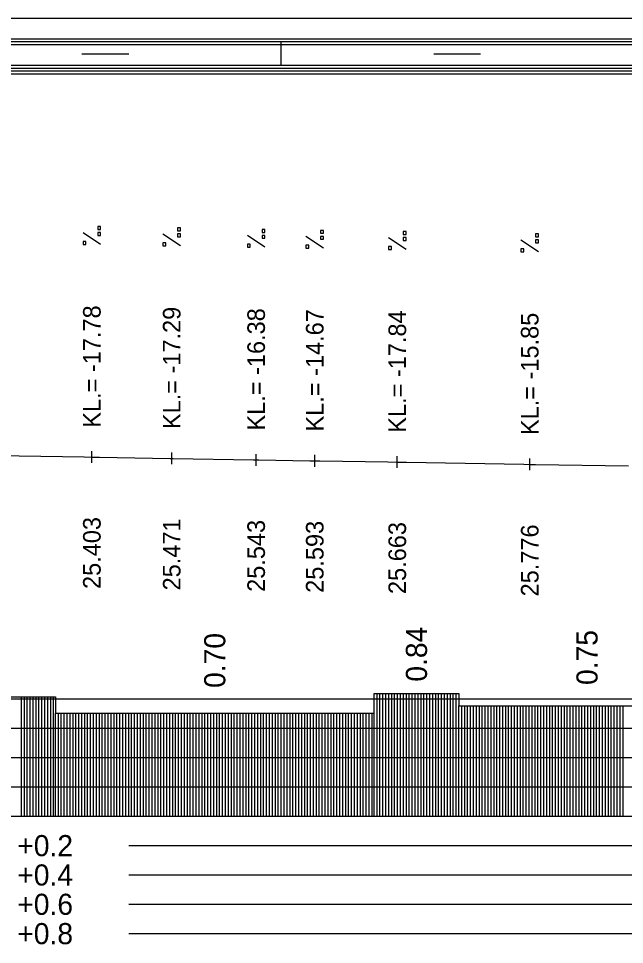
# Model space of a CAD drawing. Extents: x 2 to 10148, y 0 to 380.
# Drawn here: x 2832.6 to 2884.3, y 301.1 to 380 of the extents above; entities that cross this region are included whole.
import ezdxf

# ---------------------------------------------------------------- set-up
doc = ezdxf.new("R2010")
doc.units = 0
for name, color, linetype in [('NIVELETA_CARA', 7, 'Continuous'), ('NIVELETA_TEXT', 7, 'Continuous'), ('RAM', 7, 'Continuous'), ('ZRYCHL_CARA_C', 7, 'Continuous'), ('ZRYCHL_RASTR', 7, 'Continuous'), ('ZRYCHL_TEXT', 7, 'Continuous')]:
    doc.layers.add(name, color=color, linetype=linetype)

msp = doc.modelspace()

# ---------------------------------------------------------------- linework, layer by layer
at = {"layer": 'NIVELETA_CARA'}
for p, q in [((2829.23, 342.77), (2838.189, 342.635)), ((2838.189, 342.635), (2838.855, 342.625)), ((2838.855, 342.125), (2838.855, 343.125)), ((2838.855, 342.625), (2839.521, 342.613)), ((2839.521, 342.613), (2845.541, 342.506)), ((2845.662, 342.004), (2845.662, 343.004)), ((2852.862, 341.88), (2852.862, 342.88)), ((2857.856, 341.798), (2857.856, 342.798)), ((2864.892, 341.695), (2864.892, 342.695)), ((2845.541, 342.506), (2845.662, 342.504)), ((2845.662, 342.504), (2845.783, 342.502)), ((2845.783, 342.502), (2852.634, 342.383)), ((2852.634, 342.383), (2852.862, 342.38)), ((2852.862, 342.38), (2853.09, 342.376)), ((2853.09, 342.376), (2857.428, 342.305)), ((2857.428, 342.305), (2857.856, 342.298)), ((2857.856, 342.298), (2858.284, 342.291)), ((2858.284, 342.291), (2864.098, 342.206)), ((2864.098, 342.206), (2864.892, 342.195)), ((2864.892, 342.195), (2865.685, 342.18)), ((2865.685, 342.18), (2875.686, 342.002)), ((2875.686, 342.002), (2876.185, 341.993)), ((2876.185, 341.493), (2876.185, 342.493)), ((2876.185, 341.993), (2876.684, 341.985)), ((2876.684, 341.985), (2884.61, 341.86))]:
    msp.add_line(p, q, dxfattribs=at)
at = {"layer": 'NIVELETA_TEXT'}
for p, q in [((2839.603, 362.268), (2839.356, 362.268)), ((2839.356, 362.268), (2839.356, 362.025)), ((2839.603, 362.021), (2839.603, 362.268)), ((2839.602, 360.752), (2838.108, 361.743)), ((2839.356, 362.025), (2839.36, 362.021)), ((2839.356, 362.021), (2839.603, 362.021)), ((2839.603, 361.757), (2839.356, 361.757)), ((2839.356, 361.757), (2839.356, 361.514)), ((2839.356, 361.514), (2839.36, 361.509)), ((2839.356, 361.509), (2839.603, 361.509)), ((2839.603, 361.509), (2839.603, 361.757)), ((2846.409, 360.631), (2844.915, 361.622)), ((2846.41, 362.147), (2846.162, 362.147)), ((2846.162, 362.147), (2846.162, 361.904)), ((2846.162, 361.904), (2846.167, 361.9)), ((2846.162, 361.9), (2846.41, 361.9)), ((2846.41, 361.636), (2846.162, 361.636)), ((2846.162, 361.636), (2846.162, 361.393)), ((2846.41, 361.9), (2846.41, 362.147)), ((2846.41, 361.388), (2846.41, 361.636)), ((2853.609, 360.507), (2852.115, 361.497)), ((2853.61, 362.023), (2853.362, 362.023)), ((2853.362, 362.023), (2853.362, 361.78)), ((2853.362, 361.78), (2853.367, 361.775)), ((2853.362, 361.775), (2853.61, 361.775)), ((2853.61, 361.512), (2853.362, 361.512)), ((2853.362, 361.512), (2853.362, 361.269)), ((2853.61, 361.775), (2853.61, 362.023)), ((2853.61, 361.264), (2853.61, 361.512)), ((2858.604, 361.941), (2858.356, 361.941)), ((2858.356, 361.941), (2858.356, 361.698)), ((2858.356, 361.698), (2858.361, 361.693)), ((2858.356, 361.693), (2858.604, 361.693)), ((2858.604, 361.693), (2858.604, 361.941)), ((2865.639, 361.838), (2865.392, 361.838)), ((2865.392, 361.838), (2865.392, 361.595)), ((2865.392, 361.595), (2865.397, 361.59)), ((2865.392, 361.59), (2865.639, 361.59)), ((2865.639, 361.59), (2865.639, 361.838)), ((2876.933, 361.636), (2876.685, 361.636)), ((2876.685, 361.636), (2876.685, 361.393)), ((2876.933, 361.389), (2876.933, 361.636)), ((2838.356, 361), (2838.108, 361)), ((2838.108, 361), (2838.108, 360.757)), ((2838.108, 360.757), (2838.113, 360.752)), ((2838.108, 360.752), (2838.356, 360.752)), ((2838.356, 360.752), (2838.356, 361)), ((2845.162, 360.879), (2844.915, 360.879)), ((2844.915, 360.879), (2844.915, 360.636)), ((2845.162, 360.631), (2845.162, 360.879)), ((2846.162, 361.393), (2846.167, 361.388)), ((2846.162, 361.388), (2846.41, 361.388)), ((2852.362, 360.754), (2852.115, 360.754)), ((2852.115, 360.754), (2852.115, 360.511)), ((2852.362, 360.507), (2852.362, 360.754)), ((2853.362, 361.269), (2853.367, 361.264)), ((2853.362, 361.264), (2853.61, 361.264)), ((2858.603, 360.425), (2857.109, 361.416)), ((2858.604, 361.43), (2858.356, 361.43)), ((2858.356, 361.43), (2858.356, 361.187)), ((2858.356, 361.187), (2858.361, 361.182)), ((2858.356, 361.182), (2858.604, 361.182)), ((2858.604, 361.182), (2858.604, 361.43)), ((2865.638, 360.322), (2864.144, 361.312)), ((2865.639, 361.327), (2865.392, 361.327)), ((2865.392, 361.327), (2865.392, 361.084)), ((2865.392, 361.084), (2865.397, 361.079)), ((2865.392, 361.079), (2865.639, 361.079)), ((2865.639, 361.079), (2865.639, 361.327)), ((2876.932, 360.12), (2875.438, 361.111)), ((2876.685, 361.393), (2876.69, 361.389)), ((2876.685, 361.389), (2876.933, 361.389)), ((2876.933, 361.125), (2876.685, 361.125)), ((2876.685, 361.125), (2876.685, 360.882)), ((2876.685, 360.882), (2876.69, 360.877)), ((2876.685, 360.877), (2876.933, 360.877)), ((2876.933, 360.877), (2876.933, 361.125)), ((2844.915, 360.636), (2844.92, 360.631)), ((2844.915, 360.631), (2845.162, 360.631)), ((2852.115, 360.511), (2852.12, 360.507)), ((2852.115, 360.507), (2852.362, 360.507)), ((2857.356, 360.672), (2857.109, 360.672)), ((2857.109, 360.672), (2857.109, 360.43)), ((2857.109, 360.43), (2857.114, 360.425)), ((2857.109, 360.425), (2857.356, 360.425)), ((2857.356, 360.425), (2857.356, 360.672)), ((2864.392, 360.569), (2864.144, 360.569)), ((2864.144, 360.569), (2864.144, 360.326)), ((2864.144, 360.326), (2864.149, 360.322)), ((2864.144, 360.322), (2864.392, 360.322)), ((2864.392, 360.322), (2864.392, 360.569)), ((2875.685, 360.368), (2875.438, 360.368)), ((2875.438, 360.368), (2875.438, 360.125)), ((2875.438, 360.125), (2875.443, 360.12)), ((2875.438, 360.12), (2875.685, 360.12)), ((2875.685, 360.12), (2875.685, 360.368))]:
    msp.add_line(p, q, dxfattribs=at)
at = {"layer": 'RAM'}
for p, q in [((3155.543, 380), (2328.7, 380)), ((3155.543, 378.25), (2328.7, 378.25)), ((3155.543, 378), (2328.7, 378)), ((3155.543, 377.75), (2328.7, 377.75)), ((2855, 376), (2855, 378)), ((2838, 377), (2842, 377)), ((2868, 377), (2872, 377)), ((3155.543, 376), (2328.7, 376)), ((3155.543, 375.75), (2328.7, 375.75)), ((3155.543, 375.5), (2328.7, 375.5)), ((3155.543, 375.25), (2328.7, 375.25))]:
    msp.add_line(p, q, dxfattribs=at)
at = {"layer": 'ZRYCHL_CARA_C'}
for p, q in [((2821.849, 322.175), (2835.748, 322.175)), ((2832.849, 312), (2832.849, 322.175)), ((2833.099, 312), (2833.099, 322.175)), ((2833.349, 312), (2833.349, 322.175)), ((2833.599, 312), (2833.599, 322.175)), ((2833.849, 312), (2833.849, 322.175)), ((2834.099, 312), (2834.099, 322.175)), ((2834.349, 312), (2834.349, 322.175)), ((2834.599, 312), (2834.599, 322.175)), ((2834.849, 312), (2834.849, 322.175)), ((2835.099, 312), (2835.099, 322.175)), ((2835.349, 312), (2835.349, 322.175)), ((2835.599, 312), (2835.599, 322.175)), ((2835.748, 322.175), (2835.748, 320.787)), ((2862.918, 312), (2862.918, 322.476)), ((2862.918, 320.787), (2862.918, 322.476)), ((2862.918, 322.476), (2870.139, 322.476)), ((2863.168, 312), (2863.168, 322.476)), ((2863.418, 312), (2863.418, 322.476)), ((2863.668, 312), (2863.668, 322.476)), ((2863.918, 312), (2863.918, 322.476)), ((2864.168, 312), (2864.168, 322.476)), ((2864.418, 312), (2864.418, 322.476)), ((2864.668, 312), (2864.668, 322.476)), ((2864.918, 312), (2864.918, 322.476)), ((2865.168, 312), (2865.168, 322.476)), ((2865.418, 312), (2865.418, 322.476)), ((2865.668, 312), (2865.668, 322.476)), ((2865.918, 312), (2865.918, 322.476)), ((2866.168, 312), (2866.168, 322.476)), ((2866.418, 312), (2866.418, 322.476)), ((2866.668, 312), (2866.668, 322.476)), ((2866.918, 312), (2866.918, 322.476)), ((2867.168, 312), (2867.168, 322.476)), ((2867.418, 312), (2867.418, 322.476)), ((2867.668, 312), (2867.668, 322.476)), ((2867.918, 312), (2867.918, 322.476)), ((2868.168, 312), (2868.168, 322.476)), ((2868.418, 312), (2868.418, 322.476)), ((2868.668, 312), (2868.668, 322.476)), ((2868.918, 312), (2868.918, 322.476)), ((2869.168, 312), (2869.168, 322.476)), ((2869.418, 312), (2869.418, 322.476)), ((2869.668, 312), (2869.668, 322.476)), ((2869.918, 312), (2869.918, 322.476)), ((2870.139, 322.476), (2870.139, 321.423)), ((2870.139, 312), (2870.139, 321.423)), ((2870.139, 321.423), (2891.996, 321.423)), ((2870.389, 312), (2870.389, 321.423)), ((2870.639, 312), (2870.639, 321.423)), ((2870.889, 312), (2870.889, 321.423)), ((2871.139, 312), (2871.139, 321.423)), ((2871.389, 312), (2871.389, 321.423)), ((2871.639, 312), (2871.639, 321.423)), ((2871.889, 312), (2871.889, 321.423)), ((2872.139, 312), (2872.139, 321.423)), ((2872.389, 312), (2872.389, 321.423)), ((2872.639, 312), (2872.639, 321.423)), ((2872.889, 312), (2872.889, 321.423)), ((2873.139, 312), (2873.139, 321.423)), ((2873.389, 312), (2873.389, 321.423)), ((2873.639, 312), (2873.639, 321.423)), ((2873.889, 312), (2873.889, 321.423)), ((2874.139, 312), (2874.139, 321.423)), ((2874.389, 312), (2874.389, 321.423)), ((2874.639, 312), (2874.639, 321.423)), ((2874.889, 312), (2874.889, 321.423)), ((2875.139, 312), (2875.139, 321.423)), ((2875.389, 312), (2875.389, 321.423)), ((2875.639, 312), (2875.639, 321.423)), ((2875.889, 312), (2875.889, 321.423)), ((2876.139, 312), (2876.139, 321.423)), ((2876.389, 312), (2876.389, 321.423)), ((2876.639, 312), (2876.639, 321.423)), ((2876.889, 312), (2876.889, 321.423)), ((2877.139, 312), (2877.139, 321.423)), ((2877.389, 312), (2877.389, 321.423)), ((2877.639, 312), (2877.639, 321.423)), ((2877.889, 312), (2877.889, 321.423)), ((2878.139, 312), (2878.139, 321.423)), ((2878.389, 312), (2878.389, 321.423)), ((2878.639, 312), (2878.639, 321.423)), ((2878.889, 312), (2878.889, 321.423)), ((2879.139, 312), (2879.139, 321.423)), ((2879.389, 312), (2879.389, 321.423)), ((2879.639, 312), (2879.639, 321.423)), ((2879.889, 312), (2879.889, 321.423)), ((2880.139, 312), (2880.139, 321.423)), ((2880.389, 312), (2880.389, 321.423)), ((2880.639, 312), (2880.639, 321.423)), ((2880.889, 312), (2880.889, 321.423)), ((2881.139, 312), (2881.139, 321.423)), ((2881.389, 312), (2881.389, 321.423)), ((2881.639, 312), (2881.639, 321.423)), ((2881.889, 312), (2881.889, 321.423)), ((2882.139, 312), (2882.139, 321.423)), ((2882.389, 312), (2882.389, 321.423)), ((2882.639, 312), (2882.639, 321.423)), ((2882.889, 312), (2882.889, 321.423)), ((2883.139, 312), (2883.139, 321.423)), ((2883.389, 312), (2883.389, 321.423)), ((2883.639, 312), (2883.639, 321.423)), ((2883.889, 312), (2883.889, 321.423)), ((2884.139, 312), (2884.139, 321.423)), ((2835.748, 312), (2835.748, 320.787)), ((2835.748, 320.787), (2862.918, 320.787)), ((2835.998, 312), (2835.998, 320.787)), ((2836.248, 312), (2836.248, 320.787)), ((2836.498, 312), (2836.498, 320.787)), ((2836.748, 312), (2836.748, 320.787)), ((2836.998, 312), (2836.998, 320.787)), ((2837.248, 312), (2837.248, 320.787)), ((2837.498, 312), (2837.498, 320.787)), ((2837.748, 312), (2837.748, 320.787)), ((2837.998, 312), (2837.998, 320.787)), ((2838.248, 312), (2838.248, 320.787)), ((2838.498, 312), (2838.498, 320.787)), ((2838.748, 312), (2838.748, 320.787)), ((2838.998, 312), (2838.998, 320.787)), ((2839.248, 312), (2839.248, 320.787)), ((2839.498, 312), (2839.498, 320.787)), ((2839.748, 312), (2839.748, 320.787)), ((2839.998, 312), (2839.998, 320.787)), ((2840.248, 312), (2840.248, 320.787)), ((2840.498, 312), (2840.498, 320.787)), ((2840.748, 312), (2840.748, 320.787)), ((2840.998, 312), (2840.998, 320.787)), ((2841.248, 312), (2841.248, 320.787)), ((2841.498, 312), (2841.498, 320.787)), ((2841.748, 312), (2841.748, 320.787)), ((2841.998, 312), (2841.998, 320.787)), ((2842.248, 312), (2842.248, 320.787)), ((2842.498, 312), (2842.498, 320.787)), ((2842.748, 312), (2842.748, 320.787)), ((2842.998, 312), (2842.998, 320.787)), ((2843.248, 312), (2843.248, 320.787)), ((2843.498, 312), (2843.498, 320.787)), ((2843.748, 312), (2843.748, 320.787)), ((2843.998, 312), (2843.998, 320.787)), ((2844.248, 312), (2844.248, 320.787)), ((2844.498, 312), (2844.498, 320.787)), ((2844.748, 312), (2844.748, 320.787)), ((2844.998, 312), (2844.998, 320.787)), ((2845.248, 312), (2845.248, 320.787)), ((2845.498, 312), (2845.498, 320.787)), ((2845.748, 312), (2845.748, 320.787)), ((2845.998, 312), (2845.998, 320.787)), ((2846.248, 312), (2846.248, 320.787)), ((2846.498, 312), (2846.498, 320.787)), ((2846.748, 312), (2846.748, 320.787)), ((2846.998, 312), (2846.998, 320.787)), ((2847.248, 312), (2847.248, 320.787)), ((2847.498, 312), (2847.498, 320.787)), ((2847.748, 312), (2847.748, 320.787)), ((2847.998, 312), (2847.998, 320.787)), ((2848.248, 312), (2848.248, 320.787)), ((2848.498, 312), (2848.498, 320.787)), ((2848.748, 312), (2848.748, 320.787)), ((2848.998, 312), (2848.998, 320.787)), ((2849.248, 312), (2849.248, 320.787)), ((2849.498, 312), (2849.498, 320.787)), ((2849.748, 312), (2849.748, 320.787)), ((2849.998, 312), (2849.998, 320.787)), ((2850.248, 312), (2850.248, 320.787)), ((2850.498, 312), (2850.498, 320.787)), ((2850.748, 312), (2850.748, 320.787)), ((2850.998, 312), (2850.998, 320.787)), ((2851.248, 312), (2851.248, 320.787)), ((2851.498, 312), (2851.498, 320.787)), ((2851.748, 312), (2851.748, 320.787)), ((2851.998, 312), (2851.998, 320.787)), ((2852.248, 312), (2852.248, 320.787)), ((2852.498, 312), (2852.498, 320.787)), ((2852.748, 312), (2852.748, 320.787)), ((2852.998, 312), (2852.998, 320.787)), ((2853.248, 312), (2853.248, 320.787)), ((2853.498, 312), (2853.498, 320.787)), ((2853.748, 312), (2853.748, 320.787)), ((2853.998, 312), (2853.998, 320.787)), ((2854.248, 312), (2854.248, 320.787)), ((2854.498, 312), (2854.498, 320.787)), ((2854.748, 312), (2854.748, 320.787)), ((2854.998, 312), (2854.998, 320.787)), ((2855.248, 312), (2855.248, 320.787)), ((2855.498, 312), (2855.498, 320.787)), ((2855.748, 312), (2855.748, 320.787)), ((2855.998, 312), (2855.998, 320.787)), ((2856.248, 312), (2856.248, 320.787)), ((2856.498, 312), (2856.498, 320.787)), ((2856.748, 312), (2856.748, 320.787)), ((2856.998, 312), (2856.998, 320.787)), ((2857.248, 312), (2857.248, 320.787)), ((2857.498, 312), (2857.498, 320.787)), ((2857.748, 312), (2857.748, 320.787)), ((2857.998, 312), (2857.998, 320.787)), ((2858.248, 312), (2858.248, 320.787)), ((2858.498, 312), (2858.498, 320.787)), ((2858.748, 312), (2858.748, 320.787)), ((2858.998, 312), (2858.998, 320.787)), ((2859.248, 312), (2859.248, 320.787)), ((2859.498, 312), (2859.498, 320.787)), ((2859.748, 312), (2859.748, 320.787)), ((2859.998, 312), (2859.998, 320.787)), ((2860.248, 312), (2860.248, 320.787)), ((2860.498, 312), (2860.498, 320.787)), ((2860.748, 312), (2860.748, 320.787)), ((2860.998, 312), (2860.998, 320.787)), ((2861.248, 312), (2861.248, 320.787)), ((2861.498, 312), (2861.498, 320.787)), ((2861.748, 312), (2861.748, 320.787)), ((2861.998, 312), (2861.998, 320.787)), ((2862.248, 312), (2862.248, 320.787)), ((2862.498, 312), (2862.498, 320.787)), ((2862.748, 312), (2862.748, 320.787)), ((2328.7, 312), (3155.543, 312))]:
    msp.add_line(p, q, dxfattribs=at)
at = {"layer": 'ZRYCHL_RASTR'}
for p, q in [((2632, 322), (3030.471, 322)), ((2632, 319.5), (3030.476, 319.5)), ((2632, 317), (3030.322, 317)), ((2632, 314.5), (3030.399, 314.5)), ((2842, 309.5), (3038, 309.5)), ((2842, 307), (3038, 307)), ((2842, 304.5), (3038, 304.5)), ((2842, 302), (3038, 302))]:
    msp.add_line(p, q, dxfattribs=at)

# ---------------------------------------------------------------- texts
at = {"layer": 'NIVELETA_TEXT'}
for s, p in [('KL.= -17.78', (2839.605, 345.125)), ('KL.= -17.29', (2846.412, 345.004)), ('KL.= -16.38', (2853.612, 344.88)), ('KL.= -14.67', (2858.606, 344.798)), ('KL.= -17.84', (2865.642, 344.695)), ('KL.= -15.85', (2876.935, 344.493)), ('25.403', (2839.605, 331.375)), ('25.471', (2846.412, 331.254)), ('25.543', (2853.612, 331.13)), ('25.593', (2858.606, 331.048)), ('25.663', (2865.642, 330.945)), ('25.776', (2876.935, 330.743))]:
    msp.add_text(s, height=1.5, rotation=90, dxfattribs=at).set_placement(p)
at = {"layer": 'ZRYCHL_TEXT'}
for s, p in [('0.84', (2867.428, 323.476)), ('0.75', (2881.967, 323.192)), ('0.70', (2850.233, 322.941))]:
    msp.add_text(s, height=1.8, rotation=90, dxfattribs=at).set_placement(p)
for s, p in [('+0.2', (2832.5, 308.6)), ('+0.4', (2832.5, 306.1)), ('+0.6', (2832.5, 303.6)), ('+0.8', (2832.5, 301.1))]:
    msp.add_text(s, height=1.8, dxfattribs=at).set_placement(p)

doc.saveas('drawing.dxf')
